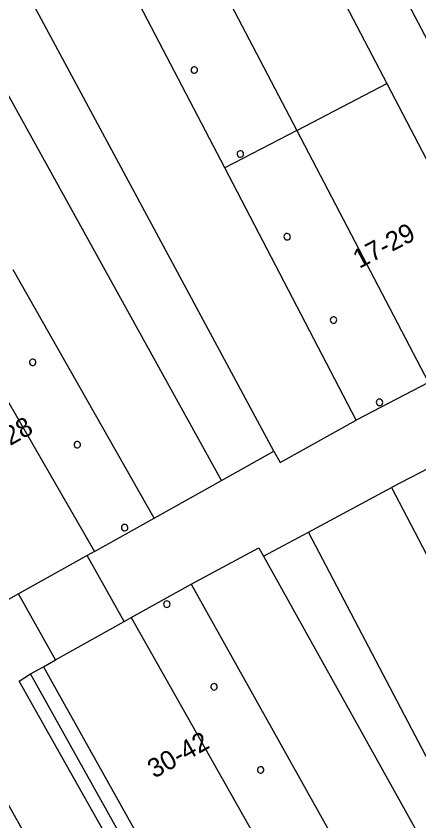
# Model space of a CAD drawing. Extents: x 132998 to 136004, y 396998 to 398512.
# Drawn here: x 134177.6 to 134198.78, y 397499.13 to 397541.48 of the extents above; entities that cross this region are included whole.
import ezdxf

# ---------------------------------------------------------------- set-up
doc = ezdxf.new("R2010")
doc.units = 0
for name, color, linetype in [('gg-afsc-erfafscheiding', 7, 'Continuous'), ('gg-afsc-muur', 7, 'Continuous'), ('gg-anno-huisnummerreeks BGT', 7, 'Continuous'), ('gg-bbg-hoofdgebouw', 7, 'Continuous'), ('gg-bbg-onder overbouw', 7, 'Continuous'), ('gg-bbg-pand overbouw', 7, 'Continuous'), ('gg-bbg-pilaar onder overbouw', 7, 'Continuous'), ('gg-bbg-tussenscheiding', 7, 'Continuous'), ('gg-bbg-tussenscheiding niveau 01', 7, 'Continuous'), ('gg-knt-trap', 7, 'Continuous'), ('gg-knt-verharding', 7, 'Continuous')]:
    doc.layers.add(name, color=color, linetype=linetype)

msp = doc.modelspace()

# ---------------------------------------------------------------- linework, layer by layer
at = {"layer": 'gg-afsc-erfafscheiding'}
for p, q in [((134188.393, 397517.046), (134159.079, 397570.059)), ((134190.605, 397513.051), (134214.956, 397469.346))]:
    msp.add_line(p, q, dxfattribs=at)
for points in [[(134191.151, 397518.588), (134176.956, 397544.999), (134181.348, 397547.359)], [(134220.337, 397471.538), (134210.964, 397489.34), (134207.168, 397487.242), (134192.982, 397514.33)]]:
    msp.add_lwpolyline(points, dxfattribs=at)
at = {"layer": 'gg-afsc-muur'}
for p, q in [((134188.393, 397517.046), (134191.151, 397518.588)), ((134184.855, 397515.068), (134188.393, 397517.046)), ((134192.982, 397514.33), (134197.337, 397516.675)), ((134190.605, 397513.051), (134192.982, 397514.33))]:
    msp.add_line(p, q, dxfattribs=at)
for points in [[(134191.151, 397518.588), (134191.485, 397517.99), (134195.485, 397520.226)], [(134186.808, 397511.592), (134190.361, 397513.505), (134190.605, 397513.051)]]:
    msp.add_lwpolyline(points, dxfattribs=at)
at = {"layer": 'gg-bbg-hoofdgebouw'}
for p, q in [((134194.462, 397542.996), (134197.093, 397537.937)), ((134197.093, 397537.937), (134200.351, 397531.672)), ((134181.332, 397513.094), (134177.719, 397511.074)), ((134181.714, 397513.308), (134181.332, 397513.094)), ((134177.719, 397511.074), (134177.076, 397510.714)), ((134179.666, 397507.595), (134183.277, 397509.617)), ((134183.277, 397509.617), (134183.654, 397509.828)), ((134179.029, 397507.239), (134179.666, 397507.595))]:
    msp.add_line(p, q, dxfattribs=at)
at = {"layer": 'gg-bbg-onder overbouw'}
for p, q in [((134185.116, 397549.344), (134192.359, 397535.466)), ((134192.359, 397535.466), (134199.284, 397522.196)), ((134174.214, 397526.31), (134181.714, 397513.308)), ((134183.654, 397509.828), (134191.015, 397496.792)), ((134179.029, 397507.239), (134186.341, 397494.154))]:
    msp.add_line(p, q, dxfattribs=at)
at = {"layer": 'gg-bbg-pand overbouw'}
for p, q in [((134188.574, 397533.491), (134181.348, 397547.359)), ((134195.485, 397520.226), (134188.574, 397533.491)), ((134184.855, 397515.068), (134177.441, 397528.135)), ((134199.284, 397522.196), (134195.485, 397520.226)), ((134201.135, 397518.653), (134197.337, 397516.675)), ((134197.337, 397516.675), (134204.437, 397503.047)), ((134181.714, 397513.308), (134184.855, 397515.068)), ((134183.654, 397509.828), (134186.808, 397511.592)), ((134186.808, 397511.592), (134194.1, 397498.537)), ((134178.35, 397506.866), (134179.029, 397507.239)), ((134185.665, 397493.771), (134178.35, 397506.866))]:
    msp.add_line(p, q, dxfattribs=at)
at = {"layer": 'gg-bbg-pilaar onder overbouw'}
for points in [[(134187.047, 397538.8), (134186.997, 397538.818), (134186.944, 397538.82), (134186.893, 397538.805), (134186.849, 397538.775), (134186.816, 397538.733), (134186.798, 397538.683), (134186.796, 397538.63), (134186.811, 397538.579), (134186.841, 397538.535), (134186.883, 397538.502), (134186.933, 397538.484), (134186.986, 397538.482), (134187.037, 397538.497), (134187.081, 397538.527), (134187.114, 397538.569), (134187.132, 397538.619), (134187.134, 397538.672), (134187.119, 397538.723), (134187.089, 397538.767), (134187.047, 397538.8)], [(134189.547, 397534.291), (134189.519, 397534.336), (134189.479, 397534.371), (134189.43, 397534.391), (134189.377, 397534.395), (134189.325, 397534.383), (134189.28, 397534.355), (134189.245, 397534.315), (134189.225, 397534.266), (134189.221, 397534.213), (134189.233, 397534.161), (134189.261, 397534.116), (134189.301, 397534.081), (134189.35, 397534.061), (134189.403, 397534.057), (134189.455, 397534.069), (134189.5, 397534.097), (134189.535, 397534.137), (134189.555, 397534.186), (134189.559, 397534.239), (134189.547, 397534.291)], [(134191.953, 397530.008), (134191.906, 397530.033), (134191.854, 397530.043), (134191.801, 397530.036), (134191.753, 397530.013), (134191.715, 397529.976), (134191.69, 397529.929), (134191.68, 397529.877), (134191.687, 397529.824), (134191.71, 397529.776), (134191.747, 397529.738), (134191.794, 397529.713), (134191.846, 397529.703), (134191.899, 397529.71), (134191.947, 397529.733), (134191.985, 397529.77), (134192.01, 397529.817), (134192.02, 397529.869), (134192.013, 397529.922), (134191.99, 397529.97), (134191.953, 397530.008)], [(134194.336, 397525.651), (134194.283, 397525.657), (134194.231, 397525.646), (134194.185, 397525.62), (134194.149, 397525.58), (134194.127, 397525.532), (134194.121, 397525.479), (134194.132, 397525.427), (134194.158, 397525.381), (134194.198, 397525.345), (134194.246, 397525.323), (134194.299, 397525.317), (134194.351, 397525.328), (134194.397, 397525.354), (134194.433, 397525.394), (134194.455, 397525.442), (134194.461, 397525.495), (134194.45, 397525.547), (134194.424, 397525.593), (134194.384, 397525.629), (134194.336, 397525.651)], [(134178.62, 397523.179), (134178.637, 397523.229), (134178.637, 397523.282), (134178.621, 397523.333), (134178.59, 397523.376), (134178.547, 397523.408), (134178.497, 397523.425), (134178.444, 397523.425), (134178.393, 397523.409), (134178.35, 397523.378), (134178.318, 397523.335), (134178.301, 397523.285), (134178.301, 397523.232), (134178.317, 397523.181), (134178.348, 397523.138), (134178.391, 397523.106), (134178.441, 397523.089), (134178.494, 397523.089), (134178.545, 397523.105), (134178.588, 397523.136), (134178.62, 397523.179)], [(134196.87, 397521.201), (134196.848, 397521.249), (134196.812, 397521.288), (134196.765, 397521.314), (134196.713, 397521.324), (134196.66, 397521.317), (134196.612, 397521.295), (134196.573, 397521.259), (134196.547, 397521.212), (134196.537, 397521.16), (134196.544, 397521.107), (134196.566, 397521.059), (134196.602, 397521.02), (134196.649, 397520.994), (134196.701, 397520.984), (134196.754, 397520.991), (134196.802, 397521.013), (134196.841, 397521.049), (134196.867, 397521.096), (134196.877, 397521.148), (134196.87, 397521.201)], [(134180.963, 397518.849), (134180.981, 397518.899), (134180.983, 397518.952), (134180.968, 397519.004), (134180.938, 397519.048), (134180.896, 397519.08), (134180.846, 397519.098), (134180.793, 397519.1), (134180.741, 397519.085), (134180.697, 397519.055), (134180.665, 397519.013), (134180.647, 397518.963), (134180.645, 397518.91), (134180.66, 397518.858), (134180.69, 397518.814), (134180.732, 397518.782), (134180.782, 397518.764), (134180.835, 397518.762), (134180.887, 397518.777), (134180.931, 397518.807), (134180.963, 397518.849)], [(134183.47, 397514.52), (134183.475, 397514.573), (134183.463, 397514.624), (134183.436, 397514.67), (134183.396, 397514.705), (134183.347, 397514.727), (134183.294, 397514.732), (134183.243, 397514.72), (134183.197, 397514.693), (134183.162, 397514.653), (134183.14, 397514.604), (134183.135, 397514.551), (134183.147, 397514.5), (134183.174, 397514.454), (134183.214, 397514.419), (134183.263, 397514.397), (134183.316, 397514.392), (134183.367, 397514.404), (134183.413, 397514.431), (134183.448, 397514.471), (134183.47, 397514.52)], [(134185.692, 397510.532), (134185.684, 397510.585), (134185.66, 397510.632), (134185.622, 397510.67), (134185.575, 397510.694), (134185.522, 397510.702), (134185.469, 397510.694), (134185.422, 397510.67), (134185.384, 397510.632), (134185.36, 397510.585), (134185.352, 397510.532), (134185.36, 397510.479), (134185.384, 397510.432), (134185.422, 397510.394), (134185.469, 397510.37), (134185.522, 397510.362), (134185.575, 397510.37), (134185.622, 397510.394), (134185.66, 397510.432), (134185.684, 397510.479), (134185.692, 397510.532)], [(134188.167, 397506.124), (134188.178, 397506.176), (134188.172, 397506.229), (134188.15, 397506.277), (134188.114, 397506.317), (134188.068, 397506.343), (134188.016, 397506.354), (134187.963, 397506.348), (134187.915, 397506.326), (134187.875, 397506.29), (134187.849, 397506.244), (134187.838, 397506.192), (134187.844, 397506.139), (134187.866, 397506.091), (134187.902, 397506.051), (134187.948, 397506.025), (134188, 397506.014), (134188.053, 397506.02), (134188.101, 397506.042), (134188.141, 397506.078), (134188.167, 397506.124)], [(134190.624, 397501.788), (134190.623, 397501.841), (134190.606, 397501.892), (134190.574, 397501.934), (134190.531, 397501.965), (134190.48, 397501.98), (134190.427, 397501.979), (134190.376, 397501.962), (134190.334, 397501.93), (134190.303, 397501.887), (134190.288, 397501.836), (134190.289, 397501.783), (134190.306, 397501.732), (134190.338, 397501.69), (134190.381, 397501.659), (134190.432, 397501.644), (134190.485, 397501.645), (134190.536, 397501.662), (134190.578, 397501.694), (134190.609, 397501.737), (134190.624, 397501.788)]]:
    msp.add_lwpolyline(points, dxfattribs=at)
at = {"layer": 'gg-bbg-tussenscheiding'}
msp.add_line((134192.359, 397535.466), (134197.093, 397537.937), dxfattribs=at)
at = {"layer": 'gg-bbg-tussenscheiding niveau 01'}
msp.add_line((134192.359, 397535.466), (134188.574, 397533.491), dxfattribs=at)
at = {"layer": 'gg-knt-trap'}
for p, q in [((134183.277, 397509.617), (134181.332, 397513.094)), ((134179.666, 397507.595), (134177.719, 397511.074))]:
    msp.add_line(p, q, dxfattribs=at)
at = {"layer": 'gg-knt-verharding'}
msp.add_line((134197.052, 397544.378), (134202.937, 397533.092), dxfattribs=at)
for points in [[(134166.465, 397519.152), (134179.488, 397495.854), (134180.719, 397493.701)], [(134184.121, 397495.182), (134177.755, 397506.488), (134178.35, 397506.866)]]:
    msp.add_lwpolyline(points, dxfattribs=at)

# ---------------------------------------------------------------- texts
at = {"layer": 'gg-anno-huisnummerreeks BGT'}
for s, rotation, p in [('17-29', 27.5, (134195.646, 397528.177)), ('16-28', 29.2, (134175.588, 397517.908)), ('30-42', 29.2, (134184.862, 397501.34))]:
    msp.add_text(s, height=1, rotation=rotation, dxfattribs=at).set_placement(p)

doc.saveas('drawing.dxf')
